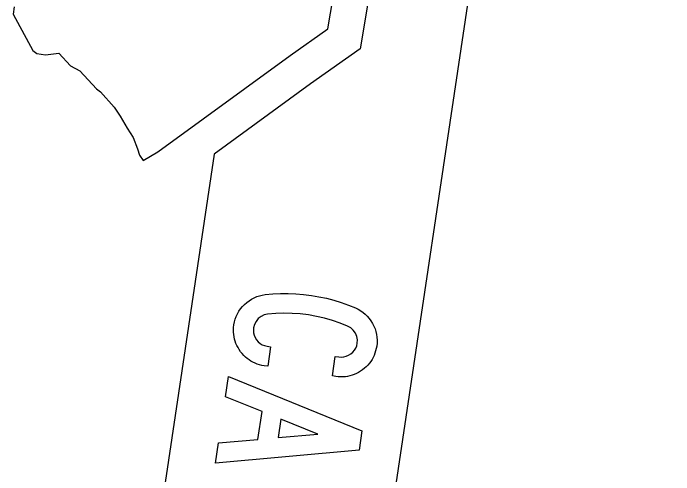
# Model space of a CAD drawing. Extents: x 1581789 to 1622364, y 1043167 to 1103486.
# Drawn here: x 1609066.327 to 1609071.039, y 1094190.449 to 1094193.742 of the extents above; entities that cross this region are included whole.
import ezdxf

# ---------------------------------------------------------------- set-up
doc = ezdxf.new("R2010")
doc.units = 0
doc.layers.add('RD_PD_PatLn2', color=7, linetype='Continuous')

msp = doc.modelspace()

# ---------------------------------------------------------------- linework, layer by layer
at = {"layer": 'RD_PD_PatLn2'}
for p, q in [((1609068.3072, 1094185.3468), (1609071.038, 1094203.6337)), ((1609068.3086, 1094185.3563), (1609071.0395, 1094203.6432)), ((1609068.5724, 1094193.6315), (1609068.7599, 1094194.7497)), ((1609066.3351, 1094193.7866), (1609066.3275, 1094193.7355)), ((1609066.3275, 1094193.7355), (1609066.468, 1094193.4759)), ((1609068.3019, 1094193.4407), (1609068.5724, 1094193.6315)), ((1609066.468, 1094193.4759), (1609066.4959, 1094193.4549)), ((1609066.4959, 1094193.4549), (1609066.5572, 1094193.4457)), ((1609066.5572, 1094193.4457), (1609066.6539, 1094193.4569)), ((1609066.6539, 1094193.4569), (1609066.7353, 1094193.3676)), ((1609067.3583, 1094192.7528), (1609068.3019, 1094193.4407)), ((1609066.7353, 1094193.3676), (1609066.8031, 1094193.3322)), ((1609066.8031, 1094193.3322), (1609066.9204, 1094193.2034)), ((1609066.9204, 1094193.2034), (1609066.9495, 1094193.1816)), ((1609066.9495, 1094193.1816), (1609067.0481, 1094193.0725)), ((1609067.0481, 1094193.0725), (1609067.0911, 1094193.0064)), ((1609067.0911, 1094193.0064), (1609067.1412, 1094192.9217)), ((1609067.1412, 1094192.9217), (1609067.184, 1094192.856)), ((1609067.184, 1094192.856), (1609067.2136, 1094192.7744)), ((1609067.2136, 1094192.7744), (1609067.2281, 1094192.7295)), ((1609067.254, 1094192.6912), (1609067.3583, 1094192.7528)), ((1609067.2281, 1094192.7295), (1609067.254, 1094192.6912))]:
    msp.add_line(p, q, dxfattribs=at)
for points in [[(1609069.4224, 1094203.8847), (1609068.4174, 1094197.1321), (1609068.4663, 1094197.1389), (1609068.5532, 1094197.3599), (1609068.6839, 1094197.3976), (1609068.7386, 1094197.4909), (1609068.8559, 1094197.5951), (1609069.1355, 1094197.617), (1609069.5451, 1094197.1686), (1609069.6836, 1094196.4711), (1609069.7559, 1094196.3909), (1609069.4503, 1094194.7551), (1609068.9692, 1094194.4852), (1609068.8019, 1094193.487), (1609068.4475, 1094193.2373), (1609067.7611, 1094192.7371), (1609066.6948, 1094185.5973)], [(1609068.1426, 1094191.2229), (1609068.1179, 1094191.2266), (1609068.1008, 1094191.2294), (1609068.0842, 1094191.2336), (1609068.0681, 1094191.2387), (1609068.0525, 1094191.2447), (1609068.0377, 1094191.2517), (1609068.0234, 1094191.2595), (1609068.0098, 1094191.2683), (1609067.9965, 1094191.278), (1609067.984, 1094191.289), (1609067.9719, 1094191.3009), (1609067.9606, 1094191.3134), (1609067.9499, 1094191.3271), (1609067.9396, 1094191.3418), (1609067.931, 1094191.3562), (1609067.9231, 1094191.3712), (1609067.9163, 1094191.3864), (1609067.9105, 1094191.4018), (1609067.9061, 1094191.4176), (1609067.9028, 1094191.4336), (1609067.9005, 1094191.4501), (1609067.8993, 1094191.4668), (1609067.8991, 1094191.4837), (1609067.9, 1094191.5007), (1609067.9023, 1094191.5183), (1609067.9061, 1094191.5393), (1609067.9118, 1094191.5596), (1609067.9188, 1094191.5792), (1609067.9273, 1094191.5978), (1609067.9377, 1094191.6154), (1609067.9493, 1094191.6326), (1609067.9625, 1094191.6488), (1609067.9773, 1094191.6641), (1609067.9932, 1094191.6782), (1609068.0099, 1094191.6909), (1609068.0274, 1094191.7021), (1609068.0458, 1094191.7119), (1609068.0645, 1094191.7198), (1609068.084, 1094191.7264), (1609068.1042, 1094191.7311), (1609068.1253, 1094191.7347), (1609068.1797, 1094191.7397), (1609068.2343, 1094191.7423), (1609068.2893, 1094191.7426), (1609068.3442, 1094191.7404), (1609068.3992, 1094191.7359), (1609068.4544, 1094191.729), (1609068.5083, 1094191.7196), (1609068.5615, 1094191.7083), (1609068.6141, 1094191.6944), (1609068.6663, 1094191.6785), (1609068.7181, 1094191.66), (1609068.7693, 1094191.6395), (1609068.7881, 1094191.63), (1609068.8061, 1094191.6195), (1609068.8232, 1094191.6076), (1609068.8388, 1094191.5944), (1609068.8534, 1094191.5798), (1609068.8669, 1094191.564), (1609068.8792, 1094191.547), (1609068.8903, 1094191.5288), (1609068.9003, 1094191.5098), (1609068.9082, 1094191.4904), (1609068.9146, 1094191.4705), (1609068.9194, 1094191.4503), (1609068.9221, 1094191.43), (1609068.9233, 1094191.4089), (1609068.9225, 1094191.3878), (1609068.9203, 1094191.3662), (1609068.917, 1094191.3489), (1609068.9129, 1094191.3323), (1609068.9081, 1094191.3162), (1609068.9021, 1094191.3005), (1609068.8948, 1094191.2855), (1609068.8869, 1094191.2711), (1609068.8781, 1094191.2573), (1609068.868, 1094191.2443), (1609068.8574, 1094191.2317), (1609068.8455, 1094191.2197), (1609068.8327, 1094191.2084), (1609068.8189, 1094191.1974), (1609068.8046, 1094191.1874), (1609068.7902, 1094191.1787), (1609068.7752, 1094191.1709), (1609068.76, 1094191.164), (1609068.7444, 1094191.1586), (1609068.7289, 1094191.1542), (1609068.7129, 1094191.1508), (1609068.6967, 1094191.1485), (1609068.68, 1094191.1473), (1609068.6631, 1094191.1471), (1609068.6461, 1094191.148), (1609068.6289, 1094191.1502), (1609068.6041, 1094191.1539), (1609068.625, 1094191.2937), (1609068.6497, 1094191.29), (1609068.6684, 1094191.2886), (1609068.6865, 1094191.2899), (1609068.7036, 1094191.2941)], [(1609068.7036, 1094191.2941), (1609068.7202, 1094191.3014), (1609068.7358, 1094191.3112), (1609068.7501, 1094191.3232), (1609068.7619, 1094191.337), (1609068.7709, 1094191.3521), (1609068.7778, 1094191.369), (1609068.7818, 1094191.3869), (1609068.7829, 1094191.412), (1609068.7784, 1094191.4363), (1609068.7684, 1094191.4594), (1609068.7536, 1094191.4801), (1609068.7352, 1094191.4967), (1609068.7131, 1094191.5091), (1609068.6594, 1094191.5309), (1609068.6043, 1094191.5499), (1609068.5483, 1094191.5657), (1609068.4917, 1094191.5789), (1609068.4339, 1094191.5892), (1609068.375, 1094191.5963), (1609068.3166, 1094191.6003), (1609068.2581, 1094191.6016), (1609068.2002, 1094191.5995), (1609068.1421, 1094191.5943), (1609068.1177, 1094191.5889), (1609068.0959, 1094191.5783), (1609068.0757, 1094191.5628), (1609068.0597, 1094191.5436), (1609068.0484, 1094191.5217), (1609068.042, 1094191.4974), (1609068.0406, 1094191.4791), (1609068.042, 1094191.461), (1609068.0462, 1094191.4439), (1609068.0531, 1094191.4273), (1609068.0633, 1094191.4116), (1609068.0753, 1094191.3977), (1609068.0891, 1094191.3859), (1609068.1039, 1094191.3769), (1609068.1208, 1094191.3704), (1609068.1387, 1094191.3663), (1609068.1635, 1094191.3626), (1609068.1426, 1094191.2229), (1609068.1426, 1094191.2229)], [(1609067.7712, 1094190.5321), (1609067.7927, 1094190.6762), (1609068.0728, 1094190.7011), (1609068.1025, 1094190.9002), (1609067.8419, 1094191.0059), (1609067.8634, 1094191.15), (1609068.8154, 1094190.7631), (1609068.7946, 1094190.624), (1609067.7712, 1094190.5321), (1609067.7712, 1094190.5321)], [(1609068.2176, 1094190.7142), (1609068.5015, 1094190.7396), (1609068.2372, 1094190.8454), (1609068.2176, 1094190.7142), (1609068.2176, 1094190.7142)]]:
    msp.add_lwpolyline(points, dxfattribs=at)

doc.saveas('drawing.dxf')
